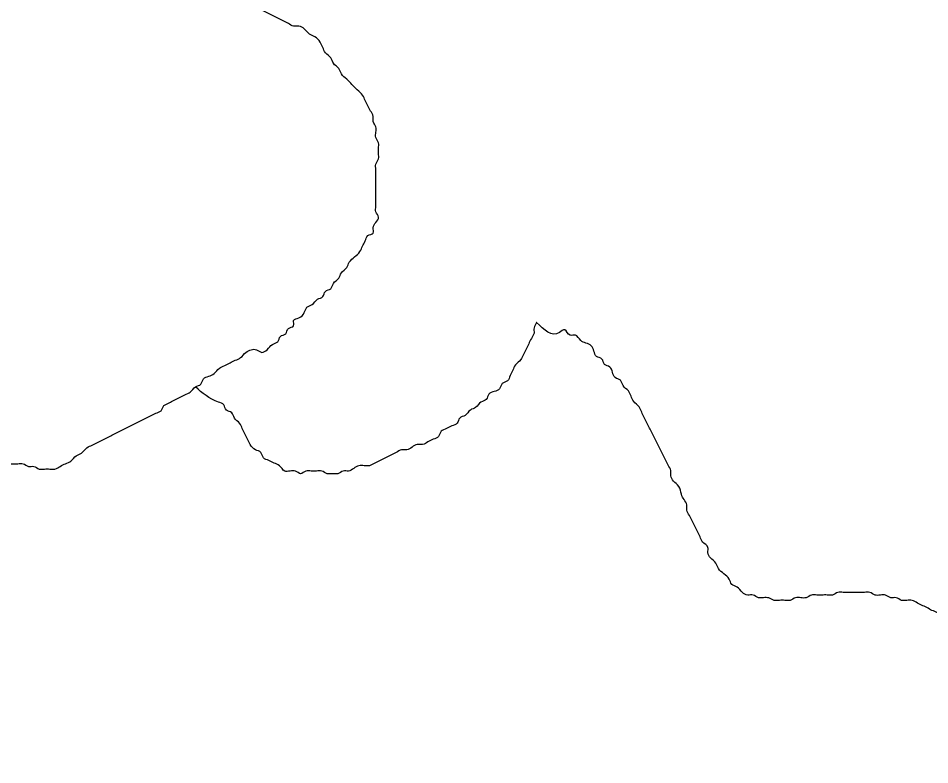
# Model space of a CAD drawing. Extents: x 813775 to 1157140, y 1757555 to 1979907.
# Drawn here: x 1036504 to 1037463, y 1815278 to 1816063 of the extents above; entities that cross this region are included whole.
import ezdxf

# ---------------------------------------------------------------- set-up
doc = ezdxf.new("R2010")
doc.units = 0
doc.layers.add('Level 35', color=7, linetype='Continuous')

msp = doc.modelspace()

# ---------------------------------------------------------------- linework, layer by layer
at = {"layer": 'Level 35'}
for points in [[(1036776.8594111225, 1816063.4655759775), (1036771.2805244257, 1816066.2562541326), (1036765.7016377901, 1816069.046932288), (1036760.1227510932, 1816071.8376104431), (1036754.5438644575, 1816074.6282885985), (1036751.7544210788, 1816080.2096449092), (1036746.175534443, 1816083.0003230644), (1036740.5966477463, 1816083.0003230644), (1036735.0177611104, 1816085.7910012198), (1036729.4388744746, 1816088.581679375), (1036723.8599877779, 1816091.3723575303), (1036718.2811011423, 1816094.1630356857), (1036712.7022144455, 1816099.7443919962), (1036707.1233278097, 1816099.7443919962), (1036701.5444411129, 1816102.5350701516), (1036695.9655544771, 1816102.5350701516), (1036690.3866677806, 1816105.3257483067), (1036684.8077811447, 1816105.3257483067), (1036679.2288944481, 1816105.3257483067), (1036673.6500078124, 1816105.3257483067), (1036668.0711211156, 1816108.1164264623), (1036662.4922344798, 1816108.1164264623), (1036656.9133477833, 1816108.1164264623), (1036651.3344611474, 1816110.9071046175), (1036645.7555744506, 1816113.6977828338), (1036640.1766878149, 1816113.6977828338), (1036634.597801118, 1816113.6977828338), (1036629.0189144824, 1816113.6977828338), (1036623.4400278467, 1816110.9071046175), (1036617.8611411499, 1816110.9071046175), (1036612.2822545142, 1816110.9071046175), (1036606.7033678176, 1816110.9071046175), (1036601.124481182, 1816110.9071046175), (1036595.5455944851, 1816110.9071046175), (1036589.9667078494, 1816113.6977828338), (1036584.3878211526, 1816113.6977828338), (1036578.8089345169, 1816113.6977828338), (1036573.23004782, 1816113.6977828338), (1036567.6511611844, 1816113.6977828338), (1036562.0722744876, 1816116.4884609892), (1036556.4933878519, 1816119.2791391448), (1036550.914501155, 1816122.0698173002), (1036545.3356145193, 1816124.8604954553), (1036539.7567278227, 1816130.4418517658), (1036536.9672845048, 1816136.0232080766), (1036531.388397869, 1816138.813886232), (1036531.388397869, 1816144.3952425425), (1036528.5989544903, 1816149.9765988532), (1036525.8095111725, 1816155.5579551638), (1036523.0200678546, 1816161.1393114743), (1036523.0200678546, 1816166.720667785), (1036523.0200678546, 1816172.3020240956), (1036523.0200678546, 1816177.8833804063), (1036525.8095111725, 1816183.464736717), (1036528.5989544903, 1816189.0460930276), (1036528.5989544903, 1816194.6274493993), (1036531.388397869, 1816200.2088057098), (1036531.388397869, 1816205.7901620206), (1036534.1778411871, 1816211.371518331), (1036534.1778411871, 1816216.9528746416), (1036536.9672845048, 1816222.5342309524), (1036539.7567278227, 1816228.115587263), (1036542.5461712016, 1816233.6969435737), (1036545.3356145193, 1816239.2782998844), (1036548.1250578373, 1816244.859656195), (1036550.914501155, 1816250.4410125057), (1036553.7039445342, 1816256.0223688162), (1036556.4933878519, 1816261.6037251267), (1036559.2828311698, 1816267.1850814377), (1036562.0722744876, 1816272.7664378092), (1036562.0722744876, 1816278.34779412), (1036564.8617178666, 1816283.9291504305), (1036564.8617178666, 1816289.510506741), (1036564.8617178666, 1816295.091863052), (1036564.8617178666, 1816300.6732193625), (1036567.6511611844, 1816306.254575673), (1036567.6511611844, 1816311.8359319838), (1036567.6511611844, 1816317.4172882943), (1036570.4406045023, 1816322.998644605), (1036567.6511611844, 1816328.5800009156), (1036567.6511611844, 1816334.161357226), (1036567.6511611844, 1816339.7427135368), (1036564.8617178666, 1816345.3240698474), (1036557.0502275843, 1816379.346939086)], [(1036656.9133477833, 1815656.0265649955), (1036662.4922344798, 1815658.8172431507), (1036668.0711211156, 1815661.6079213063), (1036673.6500078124, 1815664.3985994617), (1036679.2288944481, 1815667.1892776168), (1036684.8077811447, 1815669.9799557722), (1036690.3866677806, 1815675.5613120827), (1036695.9655544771, 1815678.351990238), (1036698.7549977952, 1815683.9333465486), (1036704.333884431, 1815686.724024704), (1036709.9127711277, 1815689.514702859), (1036715.4916577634, 1815695.0960591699), (1036721.07054446, 1815697.8867373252), (1036726.6494310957, 1815700.6774154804), (1036732.2283177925, 1815703.4680936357), (1036737.8072044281, 1815706.2587717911), (1036743.386091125, 1815711.8401281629), (1036748.9649777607, 1815714.6308063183), (1036754.5438644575, 1815714.6308063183), (1036760.1227510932, 1815711.8401281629), (1036765.7016377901, 1815714.6308063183), (1036771.2805244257, 1815720.212162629), (1036776.8594111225, 1815723.0028407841), (1036779.6488544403, 1815728.5841970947), (1036785.2277410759, 1815731.37487525), (1036788.0171843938, 1815736.9562315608), (1036793.5960710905, 1815739.7469097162), (1036793.5960710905, 1815745.3282660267), (1036799.1749577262, 1815748.118944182), (1036804.753844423, 1815753.7003004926), (1036807.5432877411, 1815759.281656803), (1036813.1221744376, 1815762.0723349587), (1036818.7010610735, 1815767.6536912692), (1036824.2799477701, 1815770.4443694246), (1036827.0693910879, 1815776.0257257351), (1036832.6482777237, 1815778.8164038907), (1036835.4377211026, 1815784.3977602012), (1036841.0166077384, 1815789.979116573), (1036843.8060510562, 1815795.5604728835), (1036849.3849377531, 1815801.141829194), (1036852.1743810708, 1815806.7231855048), (1036857.7532677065, 1815812.3045418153), (1036863.3321544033, 1815817.8858981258), (1036866.121597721, 1815823.4672544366), (1036868.9110410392, 1815829.0486107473), (1036871.7004844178, 1815834.629967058), (1036877.2793710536, 1815837.4206452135), (1036877.2793710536, 1815843.002001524), (1036880.0688143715, 1815848.5833578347), (1036882.8582577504, 1815854.1647141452), (1036880.0688143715, 1815859.7460704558), (1036880.0688143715, 1815865.3274267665), (1036880.0688143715, 1815870.908783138), (1036880.0688143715, 1815876.4901394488), (1036880.0688143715, 1815882.0714957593), (1036880.0688143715, 1815887.65285207), (1036880.0688143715, 1815893.2342083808), (1036880.0688143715, 1815898.8155646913), (1036880.0688143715, 1815904.3969210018), (1036880.0688143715, 1815909.9782773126), (1036882.8582577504, 1815915.559633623), (1036882.8582577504, 1815921.1409899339), (1036882.8582577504, 1815926.7223462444), (1036882.8582577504, 1815932.303702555), (1036880.0688143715, 1815937.8850588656), (1036880.0688143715, 1815943.4664151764), (1036880.0688143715, 1815949.047771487), (1036877.2793710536, 1815954.6291278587), (1036877.2793710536, 1815960.2104841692), (1036874.4899277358, 1815965.7918404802), (1036871.7004844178, 1815971.3731967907), (1036868.9110410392, 1815976.9545531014), (1036866.121597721, 1815982.535909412), (1036860.5427110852, 1815988.1172657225), (1036854.9638243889, 1815993.6986220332), (1036849.3849377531, 1815999.2799783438), (1036843.8060510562, 1816004.8613346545), (1036841.0166077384, 1816010.4426909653), (1036835.4377211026, 1816016.0240472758), (1036832.6482777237, 1816021.6054035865), (1036827.0693910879, 1816027.186759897), (1036824.2799477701, 1816032.7681162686), (1036821.4905043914, 1816038.3494725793), (1036815.9116177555, 1816043.9308288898), (1036810.3327310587, 1816046.7215070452), (1036804.753844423, 1816052.302863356), (1036799.1749577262, 1816055.093541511), (1036793.5960710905, 1816055.093541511), (1036788.0171843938, 1816057.8842196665), (1036782.4382977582, 1816060.6748978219), (1036776.8594111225, 1816063.4655759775)], [(1037049.235385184, 1815743.2338411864), (1037049.2194308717, 1815743.2020192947), (1037046.4300026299, 1815737.620693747), (1037046.4300026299, 1815732.039368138), (1037043.6405743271, 1815726.4580425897), (1037040.8511460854, 1815720.8767169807), (1037038.0617178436, 1815715.2953913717), (1037035.2722896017, 1815709.7140658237), (1037032.4828612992, 1815704.1327402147), (1037026.9040048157, 1815698.5514146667), (1037024.1145765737, 1815692.9700890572), (1037021.3251482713, 1815687.3887634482), (1037018.5357200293, 1815681.8074379), (1037012.9568635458, 1815679.0167750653), (1037010.167435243, 1815673.4354495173), (1037004.5885787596, 1815670.6447866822), (1036999.0097222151, 1815667.8541239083), (1036996.2202939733, 1815662.2727983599), (1036990.6414374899, 1815659.482135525), (1036985.0625809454, 1815653.9008099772), (1036979.483724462, 1815651.110147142), (1036973.9048679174, 1815645.5288215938), (1036968.326011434, 1815642.738158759), (1036965.536583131, 1815637.1568332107), (1036959.9577266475, 1815634.3661704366), (1036954.378870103, 1815631.5755076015), (1036948.8000136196, 1815628.7848448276), (1036946.0105853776, 1815623.2035192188), (1036940.4317288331, 1815620.4128564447)], [(1037293.5796155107, 1815453.6088751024), (1037288.0007589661, 1815453.6088751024), (1037282.4219024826, 1815453.6088751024), (1037276.8430459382, 1815456.3995378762), (1037271.2641894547, 1815456.3995378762), (1037265.6853329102, 1815459.1902006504), (1037260.1064764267, 1815464.7715262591), (1037254.5276198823, 1815467.5621890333), (1037251.7381916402, 1815473.1435146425), (1037246.1593351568, 1815478.7248401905), (1037240.5804786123, 1815484.3061657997), (1037237.7910503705, 1815489.8874913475), (1037232.2121938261, 1815495.4688169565), (1037229.4227655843, 1815501.0501425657), (1037229.4227655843, 1815506.6314681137), (1037223.8439091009, 1815512.2127937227), (1037221.054480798, 1815517.7941193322), (1037218.2650525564, 1815523.37544488), (1037215.4756243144, 1815528.956770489), (1037212.686196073, 1815534.5380960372), (1037209.8967677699, 1815540.1194216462), (1037207.1073395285, 1815545.7007472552), (1037207.1073395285, 1815551.2820728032), (1037204.3179112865, 1815556.8633984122), (1037201.528483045, 1815562.4447239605), (1037198.739054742, 1815570.8167123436), (1037193.1601982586, 1815576.3980379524), (1037190.3707700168, 1815581.9793635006), (1037190.3707700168, 1815587.5606891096), (1037187.581341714, 1815593.1420147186), (1037184.7919134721, 1815598.723340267), (1037182.0024852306, 1815604.3046658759), (1037179.2130569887, 1815609.885991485), (1037176.4236286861, 1815615.467317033), (1037173.6342004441, 1815621.048642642), (1037170.8447722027, 1815626.6299681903), (1037168.0553439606, 1815632.211293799), (1037165.2659156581, 1815637.792619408), (1037162.4764874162, 1815643.3739449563), (1037159.6870591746, 1815648.9552705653), (1037156.8976309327, 1815654.5365961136), (1037151.3187743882, 1815660.1179217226), (1037148.5293461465, 1815665.6992473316), (1037145.7399179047, 1815671.2805728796), (1037140.1610613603, 1815676.8618984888), (1037137.3716331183, 1815682.4432240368), (1037131.7927765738, 1815685.233886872), (1037129.0033483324, 1815690.81521242), (1037126.2139200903, 1815696.396538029), (1037120.6350635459, 1815699.1872008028), (1037117.8456353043, 1815704.768526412), (1037112.2667788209, 1815707.5591891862), (1037109.4773505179, 1815713.1405147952), (1037106.6879222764, 1815718.721840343), (1037101.1090657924, 1815721.5125031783), (1037095.530209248, 1815724.3031659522), (1037089.9513527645, 1815729.8844915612), (1037084.37249622, 1815729.8844915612), (1037078.7936397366, 1815735.4658171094), (1037073.214783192, 1815732.6751543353), (1037049.2194308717, 1815743.2020192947)], [(1036940.4317288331, 1815620.4128564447), (1036934.8528723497, 1815617.6221936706), (1036929.2740158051, 1815614.8315308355), (1036923.6951593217, 1815614.8315308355), (1036918.1163027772, 1815612.0408680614), (1036912.5374462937, 1815609.2502052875), (1036906.9585897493, 1815609.2502052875), (1036901.3797332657, 1815606.4595424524), (1036895.8008767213, 1815603.6688796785), (1036890.2220202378, 1815600.8782169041), (1036884.6431636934, 1815598.0875541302), (1036879.0643072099, 1815595.2968912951), (1036873.4854506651, 1815592.5062285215), (1036867.9065941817, 1815592.5062285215), (1036862.327737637, 1815592.5062285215), (1036856.7488811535, 1815589.7155657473), (1036851.170024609, 1815586.9249029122), (1036845.5911681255, 1815586.9249029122), (1036840.012311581, 1815584.134240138), (1036834.4334550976, 1815584.134240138), (1036828.854598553, 1815584.134240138), (1036823.2757420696, 1815586.9249029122), (1036817.6968855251, 1815586.9249029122), (1036812.1180290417, 1815586.9249029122), (1036806.5391724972, 1815586.9249029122), (1036800.9603160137, 1815584.134240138), (1036795.3814594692, 1815586.9249029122), (1036789.8026029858, 1815586.9249029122), (1036784.2237464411, 1815586.9249029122), (1036778.6448899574, 1815592.5062285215), (1036773.0660334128, 1815595.2968912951), (1036767.4871769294, 1815598.0875541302), (1036761.9083203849, 1815600.8782169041), (1036759.1188921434, 1815606.4595424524), (1036753.5400355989, 1815609.2502052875), (1036747.9611791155, 1815614.8315308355), (1036745.1717508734, 1815620.4128564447), (1036742.3823225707, 1815625.9941820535), (1036739.592894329, 1815631.5755076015), (1036736.803466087, 1815637.1568332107), (1036731.2246095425, 1815642.738158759), (1036728.435181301, 1815648.319484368), (1036722.8563248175, 1815651.110147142), (1036720.0668965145, 1815656.6914727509), (1036714.488040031, 1815659.482135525), (1036690.3866677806, 1815675.5613120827)], [(1036235.7074046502, 1815491.3765537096), (1036235.7074046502, 1815496.9579100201), (1036235.7074046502, 1815502.5392663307), (1036235.7074046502, 1815508.1206226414), (1036238.4968479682, 1815513.701978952), (1036238.4968479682, 1815519.283335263), (1036238.4968479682, 1815524.8646915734), (1036241.2862912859, 1815530.446047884), (1036241.2862912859, 1815536.0274041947), (1036244.075734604, 1815541.6087605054), (1036244.075734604, 1815547.1901168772), (1036246.8651779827, 1815552.7714731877), (1036249.6546213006, 1815558.3528294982), (1036252.4440646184, 1815563.934185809), (1036255.2335079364, 1815569.5155421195), (1036258.0229512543, 1815575.0968984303), (1036260.812394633, 1815580.6782547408), (1036263.6018379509, 1815586.2596110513), (1036266.3912812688, 1815591.840967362), (1036269.1807245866, 1815597.4223236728), (1036274.7596112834, 1815603.0036799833), (1036277.5490546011, 1815608.585036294), (1036283.127941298, 1815611.3757144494), (1036288.7068279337, 1815616.95707076), (1036294.2857146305, 1815619.7477489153), (1036297.0751579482, 1815625.3291052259), (1036302.6540445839, 1815628.1197834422), (1036308.2329312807, 1815630.9104615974), (1036313.8118179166, 1815633.701139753), (1036319.3907046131, 1815636.4918179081), (1036324.9695912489, 1815636.4918179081), (1036330.5484779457, 1815636.4918179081), (1036336.1273645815, 1815633.701139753), (1036341.7062512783, 1815633.701139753), (1036347.2851379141, 1815633.701139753), (1036352.8640246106, 1815630.9104615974), (1036358.4429112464, 1815628.1197834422), (1036364.0217978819, 1815625.3291052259), (1036369.6006845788, 1815622.5384270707), (1036375.1795712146, 1815622.5384270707), (1036380.7584579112, 1815619.7477489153), (1036386.3373445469, 1815616.95707076), (1036391.9162312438, 1815616.95707076), (1036397.4951178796, 1815616.95707076), (1036403.0740045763, 1815614.1663926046), (1036408.6528912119, 1815614.1663926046), (1036414.2317779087, 1815611.3757144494), (1036419.8106645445, 1815611.3757144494), (1036425.3895512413, 1815605.794358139), (1036430.9684378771, 1815603.0036799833), (1036436.5473245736, 1815600.2130018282), (1036442.1262112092, 1815597.4223236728), (1036447.7050979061, 1815597.4223236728), (1036453.2839845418, 1815594.6316455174), (1036458.8628712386, 1815594.6316455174), (1036464.4417578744, 1815594.6316455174), (1036470.0206445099, 1815594.6316455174), (1036475.5995312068, 1815594.6316455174), (1036481.1784178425, 1815594.6316455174), (1036486.7573045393, 1815594.6316455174), (1036492.3361911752, 1815594.6316455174), (1036497.915077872, 1815594.6316455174), (1036503.4939645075, 1815594.6316455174), (1036509.0728512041, 1815594.6316455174), (1036514.6517378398, 1815591.840967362), (1036520.2306245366, 1815591.840967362), (1036525.8095111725, 1815589.0502892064), (1036531.388397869, 1815589.0502892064), (1036536.9672845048, 1815589.0502892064), (1036542.5461712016, 1815589.0502892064), (1036548.1250578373, 1815591.840967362), (1036553.7039445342, 1815594.6316455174), (1036559.2828311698, 1815597.4223236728), (1036564.8617178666, 1815603.0036799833), (1036570.4406045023, 1815605.794358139), (1036576.0194911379, 1815611.3757144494), (1036581.5983778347, 1815614.1663926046), (1036587.1772644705, 1815616.95707076), (1036592.7561511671, 1815619.7477489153), (1036598.3350378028, 1815622.5384270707), (1036603.9139244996, 1815625.3291052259), (1036609.4928111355, 1815628.1197834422), (1036615.0716978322, 1815630.9104615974), (1036620.6505844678, 1815633.701139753), (1036626.2294711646, 1815636.4918179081), (1036631.8083578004, 1815639.2824960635), (1036637.3872444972, 1815642.0731742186), (1036642.966131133, 1815644.863852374), (1036648.5450178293, 1815647.6545305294), (1036654.1239044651, 1815650.4452086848), (1036656.9133477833, 1815656.0265649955)], [(1037770.5718474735, 1815277.797119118), (1037764.992990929, 1815280.5877819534), (1037759.4141344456, 1815283.3784447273), (1037753.835277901, 1815286.1691075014), (1037748.2564214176, 1815291.7504331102), (1037742.6775648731, 1815291.7504331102), (1037737.0987083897, 1815294.5410958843), (1037731.5198518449, 1815297.3317587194), (1037725.9409953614, 1815297.3317587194), (1037720.362138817, 1815300.1224214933), (1037714.7832823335, 1815300.1224214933), (1037709.2044257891, 1815302.9130842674), (1037703.6255693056, 1815305.7037470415), (1037698.046712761, 1815305.7037470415), (1037692.4678562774, 1815308.4944098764), (1037686.8889997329, 1815308.4944098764), (1037681.3101432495, 1815311.2850726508), (1037675.7312867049, 1815311.2850726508), (1037670.1524302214, 1815314.0757354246), (1037664.573573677, 1815316.8663982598), (1037658.9947171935, 1815316.8663982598), (1037653.415860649, 1815316.8663982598), (1037647.8370041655, 1815319.6570610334), (1037642.2581476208, 1815319.6570610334), (1037636.6792911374, 1815322.4477238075), (1037631.1004345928, 1815322.4477238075), (1037625.5215781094, 1815325.2383866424), (1037619.9427215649, 1815325.2383866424), (1037614.3638650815, 1815325.2383866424), (1037608.7850085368, 1815328.0290494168), (1037603.2061520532, 1815328.0290494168), (1037597.6272955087, 1815328.0290494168), (1037592.0484390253, 1815330.819712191), (1037586.4695824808, 1815330.819712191), (1037580.8907259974, 1815333.6103749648), (1037575.3118694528, 1815336.4010378), (1037569.7330129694, 1815336.4010378), (1037564.1541564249, 1815339.1917005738), (1037558.5752999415, 1815341.9823633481), (1037552.9964433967, 1815344.773026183), (1037550.207015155, 1815350.3543517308), (1037544.6281586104, 1815353.145014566), (1037539.049302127, 1815358.7263401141), (1037536.2598738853, 1815364.3076657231), (1037530.6810173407, 1815367.0983284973), (1037527.8915890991, 1815372.6796541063), (1037522.3127325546, 1815378.2609796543), (1037519.5233043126, 1815383.8423052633), (1037516.7338760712, 1815389.4236308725), (1037511.1550195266, 1815395.0049564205), (1037508.3655912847, 1815400.5862820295), (1037502.7867348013, 1815406.1676075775), (1037499.9973064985, 1815411.7489331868), (1037494.418450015, 1815414.5395959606), (1037491.6290217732, 1815420.1209215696), (1037486.0501652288, 1815422.911584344), (1037480.4713087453, 1815428.492909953), (1037474.8924522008, 1815431.2835727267), (1037472.1030239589, 1815436.8648983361), (1037466.5241674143, 1815439.65556111), (1037460.9453109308, 1815442.4462238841), (1037455.3664543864, 1815445.236886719), (1037449.7875979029, 1815448.0275494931), (1037444.2087413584, 1815450.818212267), (1037438.6298848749, 1815450.818212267), (1037433.0510283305, 1815450.818212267), (1037427.472171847, 1815453.6088751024), (1037421.8933153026, 1815453.6088751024), (1037416.3144588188, 1815456.3995378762), (1037410.7356022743, 1815456.3995378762), (1037405.1567457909, 1815456.3995378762), (1037399.5778892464, 1815459.1902006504), (1037393.9990327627, 1815459.1902006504), (1037388.4201762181, 1815459.1902006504), (1037382.8413197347, 1815459.1902006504), (1037377.2624631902, 1815459.1902006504), (1037371.6836067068, 1815459.1902006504), (1037366.1047501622, 1815459.1902006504), (1037360.5258936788, 1815456.3995378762), (1037354.9470371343, 1815456.3995378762), (1037349.3681806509, 1815456.3995378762), (1037343.7893241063, 1815456.3995378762), (1037338.2104676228, 1815456.3995378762), (1037332.6316110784, 1815453.6088751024), (1037327.0527545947, 1815453.6088751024), (1037321.4738980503, 1815453.6088751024), (1037315.8950415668, 1815450.818212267), (1037310.316185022, 1815450.818212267), (1037304.7373285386, 1815450.818212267), (1037299.1584719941, 1815450.818212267), (1037293.5796155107, 1815453.6088751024)]]:
    msp.add_spline(points, degree=3, dxfattribs=at)

doc.saveas('drawing.dxf')
